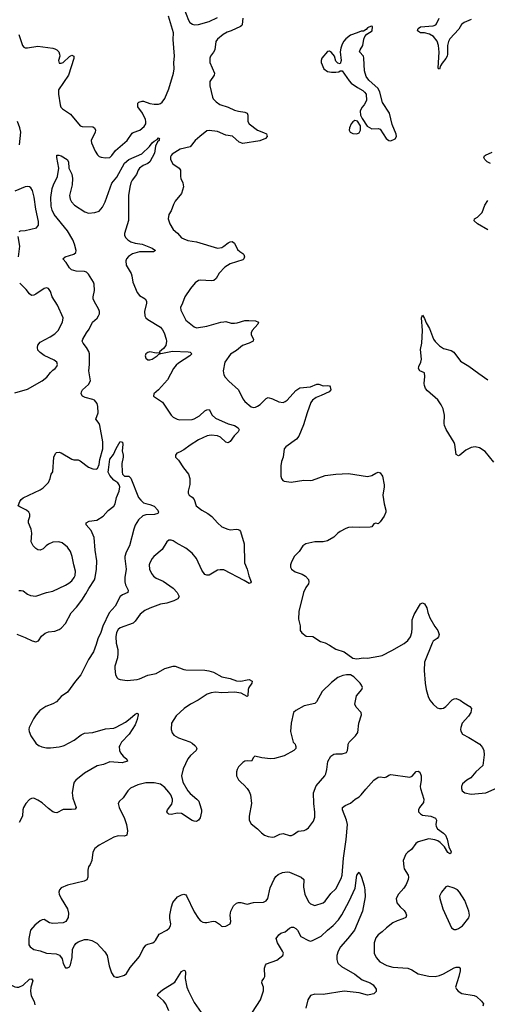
# Model space of a CAD drawing. Header units: inches. Extents: x 1839270 to 1929235, y 762242 to 910350.
# Tile 356 of 362: x 1911578 to 1916004, y 887547 to 896875. Entities that reach past the tile are written whole.
import ezdxf

# ---------------------------------------------------------------- set-up
doc = ezdxf.new("R2010")
doc.units = ezdxf.units.IN
doc.header["$MEASUREMENT"] = 0
doc.layers.add('B9818', color=7, linetype='Continuous')
doc.layers.add('B9819', color=7, linetype='Continuous')

msp = doc.modelspace()

# ---------------------------------------------------------------- linework, layer by layer
at = {"layer": 'B9818', "color": 5}
for points, elevation in [([(1912524.5, 890000), (1912519.1, 889990), (1912523, 889950), (1912533, 889930), (1912558.3, 889898.3), (1912591.3, 889870), (1912598, 889850), (1912546.4, 889833.6), (1912430, 889845.1), (1912370, 889818.7), (1912310, 889807.3), (1912190, 889736.2), (1912110.4, 889670), (1912092.4, 889650), (1912085.3, 889630), (1912075.6, 889550), (1912081.3, 889501.3), (1912113.4, 889410), (1912104, 889396), (1912068.6, 889391.4), (1911990, 889393), (1911930, 889362), (1911910, 889363.7), (1911890, 889372), (1911850, 889400.7), (1911790, 889454.7), (1911750, 889481.6), (1911710, 889498.4), (1911690, 889497), (1911670, 889487), (1911636.4, 889450), (1911612.7, 889410), (1911606.4, 889390), (1911604.9, 889330), (1911573, 889270)], 640), ([(1913233.8, 890000), (1913245.5, 889990), (1913254, 889970), (1913247.3, 889950), (1913194.4, 889905.6), (1913167.7, 889872.3), (1913123.4, 889776.6), (1913110.3, 889710), (1913123.2, 889650), (1913170, 889570.4), (1913190, 889544.4), (1913255.5, 889490), (1913272.4, 889470), (1913280.4, 889450), (1913297.3, 889390), (1913298.8, 889370), (1913287.1, 889312.9), (1913271.3, 889290), (1913250, 889279), (1913230, 889281.2), (1913210, 889289.5), (1913110, 889355.6), (1913070, 889358.4), (1913010, 889346.6), (1912990, 889349.3), (1912978.6, 889358.6), (1912969.3, 889370), (1912976, 889390), (1913016.8, 889443.2), (1913024.8, 889470), (1913024.2, 889490), (1913008.8, 889530), (1912990, 889558), (1912950, 889602.3), (1912910, 889632.4), (1912850, 889645.4), (1912770, 889645.1), (1912695.1, 889624.9), (1912626.3, 889593.7), (1912602.4, 889570), (1912556.7, 889503.3), (1912521, 889470), (1912510.8, 889450), (1912518, 889410), (1912568, 889308), (1912588.9, 889250), (1912596.5, 889190), (1912590.2, 889149.8), (1912570, 889139.6), (1912510, 889141.6), (1912470, 889131.8), (1912330, 889056), (1912290, 889024), (1912270.6, 888989.4), (1912260.7, 888910), (1912246, 888870), (1912230, 888848), (1912221.1, 888818.9), (1912222, 888750), (1912212.7, 888727.3), (1912186.2, 888713.8), (1912030, 888676.2), (1911970.8, 888650), (1911953.4, 888630), (1911948.2, 888610), (1911952.4, 888590), (1911970.4, 888550), (1912030, 888450.8), (1912040.3, 888410), (1912035.3, 888370), (1912013, 888330), (1911990, 888317.6), (1911890, 888313.3), (1911859.8, 888319.8), (1911810, 888349.7), (1911790, 888348.2), (1911770, 888336.9), (1911722.2, 888297.8), (1911680.5, 888250), (1911662.8, 888170), (1911662.8, 888110), (1911678, 888090), (1911710, 888067.7), (1911770, 888054.9), (1911830, 888032.7), (1911923.8, 888023.8), (1911952.7, 888012.7), (1911978, 887978), (1911990, 887932), (1912010, 887892), (1912030, 887891.3), (1912050, 887902), (1912058.6, 887921.4), (1912074.5, 887990), (1912077, 888070), (1912094.9, 888105.1), (1912110, 888124), (1912130, 888137.6), (1912190, 888162.3), (1912221.3, 888161.3), (1912261, 888150), (1912306.2, 888126.2), (1912384.8, 888044.8), (1912404.4, 888010), (1912423.1, 887910), (1912445.1, 887845.1), (1912470, 887811), (1912490, 887802.8), (1912510, 887804), (1912570, 887822), (1912590, 887838.8), (1912624.6, 887895.4), (1912710, 887998.8), (1912746.9, 888073.1), (1912770, 888106.8), (1912790, 888117.3), (1912838, 888130), (1912850, 888138), (1912862, 888150), (1912898, 888210), (1912970, 888250.8), (1912991.5, 888268.5), (1913006, 888290), (1913009.5, 888310), (1912999.3, 888359.3), (1912999.1, 888390), (1913013.6, 888470), (1913025.8, 888510), (1913070, 888563.8), (1913110, 888585.5), (1913130, 888590.6), (1913150, 888584), (1913156.2, 888576.2), (1913230, 888422), (1913270, 888360.7), (1913290, 888339.1), (1913310, 888324.9), (1913330, 888320.5), (1913350, 888320.5), (1913410, 888334), (1913430, 888330.8), (1913467.7, 888307.7), (1913486.2, 888286.2), (1913496.5, 888283.5), (1913530, 888286.8), (1913569.3, 888310.7), (1913576, 888330), (1913569.6, 888390), (1913577, 888430), (1913601, 888479), (1913630, 888504.9), (1913650, 888512.7), (1913670, 888513), (1913730, 888497.1), (1913790, 888512.2), (1913883.9, 888516.1), (1913910, 888526), (1913925.6, 888550), (1913948, 888652), (1913985.9, 888734.1), (1914001.8, 888758.2), (1914022.5, 888777.5), (1914064.2, 888795.8), (1914110, 888801.1), (1914130, 888798), (1914241, 888750), (1914266.8, 888730), (1914264.2, 888655.8), (1914275.6, 888590), (1914310, 888518), (1914330, 888498.4), (1914370, 888484.4), (1914450, 888507), (1914470, 888523.8), (1914522.2, 888597.8), (1914570, 888642.4), (1914620.2, 888739.8), (1914628.7, 888770), (1914641.2, 888930), (1914666.9, 889106.9), (1914679.7, 889250), (1914671, 889291), (1914632.7, 889390), (1914633.2, 889410), (1914659, 889430), (1914710, 889453), (1914752.7, 889490), (1914790, 889513), (1914810, 889530.6), (1914853.7, 889586.3), (1914929.8, 889670.2), (1914970, 889700.4), (1914990, 889703.1), (1915030, 889694.9), (1915050, 889702.6), (1915070, 889719.3), (1915090, 889725.7), (1915270, 889698), (1915292.8, 889707.2), (1915330, 889753.4), (1915350, 889754.8), (1915366, 889746), (1915377.3, 889710), (1915379.1, 889670), (1915367.7, 889610), (1915370.5, 889590), (1915403.8, 889490), (1915399.9, 889460.1), (1915362, 889410), (1915352, 889390), (1915352, 889370), (1915371.3, 889350), (1915390, 889338.8), (1915470, 889328.2), (1915514.8, 889310), (1915522, 889290), (1915516.4, 889250), (1915520.4, 889230), (1915532.7, 889210), (1915589.1, 889169.1), (1915607.9, 889147.9), (1915624.2, 889110), (1915638.9, 889038.9), (1915662, 888990), (1915659.9, 888980.1), (1915650, 888973.2), (1915630, 888985.1), (1915598.4, 889038.4), (1915558.6, 889078.6), (1915535, 889095), (1915506.4, 889106.4), (1915450, 889114.4), (1915350, 889087.6), (1915326, 889070), (1915286.1, 889013.9), (1915250, 888989.5), (1915232.7, 888970), (1915208, 888910), (1915213, 888850), (1915218, 888830), (1915253, 888770), (1915257.1, 888750), (1915254.4, 888730), (1915236.7, 888683.3), (1915212.7, 888647.2), (1915163.1, 888590), (1915142, 888550), (1915148.2, 888508.2), (1915177.6, 888470), (1915215.6, 888435.6), (1915232.7, 888410), (1915238, 888390), (1915233, 888370), (1915204.6, 888355.4), (1915150, 888338.3), (1915110, 888318), (1915048, 888270), (1915010, 888232.3), (1914970, 888206), (1914950, 888176), (1914933.4, 888130), (1914932.7, 888030), (1914952.2, 887990), (1914984.9, 887950), (1915053.4, 887913.4), (1915110, 887897.3), (1915250.2, 887890.2), (1915290, 887873.1), (1915350, 887834.6), (1915450, 887814), (1915510, 887811.4), (1915550, 887818.3), (1915590, 887835.3), (1915690, 887891.7), (1915710, 887898.4), (1915737.5, 887897.5), (1915746.8, 887886.8), (1915745.2, 887865.2), (1915734.9, 887810), (1915703.8, 887710), (1915710.5, 887690), (1915728, 887670), (1915762.8, 887650), (1915878, 887630), (1915902, 887622), (1915950, 887578), (1915968, 887550), (1915960.7, 887530)], 660), ([(1911756.7, 890000), (1911758.5, 889998.6), (1911786, 889986), (1911830, 889977.3), (1911870, 889976.9), (1911950, 889985.6), (1911990, 889996.2), (1911997.2, 890000)], 640), ([(1914188, 890000), (1914191.3, 889990), (1914191.3, 889970), (1914171.3, 889950), (1914079.9, 889900.1), (1913990, 889877), (1913950, 889873.2), (1913870, 889882), (1913803.6, 889896.4), (1913790, 889886), (1913770.9, 889849.1), (1913730, 889854), (1913710, 889849.3), (1913690, 889837.2), (1913650, 889797.2), (1913634.9, 889770), (1913628.5, 889750), (1913630.5, 889710), (1913650, 889674.8), (1913670, 889650.8), (1913703.4, 889623.4), (1913731.3, 889590), (1913750, 889562), (1913761, 889530), (1913771.3, 889450), (1913748.4, 889330), (1913748.2, 889310), (1913750.6, 889290), (1913770, 889256), (1913830, 889210.8), (1913866, 889170), (1913896, 889150), (1913930, 889136.3), (1913970, 889130.6), (1913990, 889133.4), (1914040.1, 889159.9), (1914070, 889166.3), (1914130, 889146.4), (1914150, 889146.4), (1914170, 889155.5), (1914213, 889187), (1914270, 889194.3), (1914290, 889203.1), (1914310, 889219.5), (1914357, 889283), (1914370, 889321), (1914372.6, 889367.4), (1914361.8, 889450), (1914357.4, 889550), (1914384.7, 889615.3), (1914465.1, 889710), (1914475.8, 889730), (1914485.6, 889770), (1914492.7, 889847.3), (1914523.2, 889896.8), (1914550, 889916), (1914570, 889921), (1914630, 889918.8), (1914670, 889931.3), (1914681.2, 889950), (1914685.7, 890000)], 680), ([(1915942.4, 890000), (1915958.5, 889978.5), (1915970.8, 889950), (1915974.8, 889910), (1915960.7, 889810), (1915896.3, 889750), (1915848.6, 889691.4), (1915808.9, 889671.1), (1915770, 889636), (1915759.3, 889610), (1915758, 889590), (1915764.9, 889570), (1915791.3, 889550), (1915850, 889536.3), (1915990, 889550.6), (1916196.5, 889643.5)], 680), ([(1913739.7, 887410), (1913856.5, 887590), (1913886.3, 887673.7), (1913884.2, 887710), (1913868.2, 887751.8), (1913871.5, 887770), (1913888.6, 887791.4), (1913896.4, 887810), (1913893.6, 887890), (1913902.8, 887917.2), (1913913.2, 887930), (1914010, 887965.5), (1914069.5, 888010), (1914073.3, 888030), (1914066.3, 888050), (1914018.8, 888130), (1914006.4, 888170), (1914030, 888204.9), (1914050, 888220.5), (1914090, 888233.4), (1914131.5, 888268.5), (1914150, 888278), (1914170, 888277.1), (1914190, 888266.4), (1914206.4, 888250), (1914238.8, 888190), (1914310.4, 888150.4), (1914330, 888146.4), (1914350, 888152.2), (1914430, 888191.8), (1914490, 888250.3), (1914546.1, 888293.9), (1914593.9, 888346.1), (1914626.4, 888393.6), (1914697.4, 888522.6), (1914753.6, 888646.4), (1914770, 888772), (1914790, 888798), (1914812, 888750), (1914838, 888670), (1914844.9, 888630), (1914846.4, 888566.4), (1914822.7, 888430), (1914745.4, 888250), (1914684.9, 888170), (1914615.5, 888090), (1914592.8, 888050), (1914578.2, 888010), (1914578.5, 887970), (1914585.1, 887945.1), (1914593.1, 887933.1), (1914624.1, 887904.1), (1914751.1, 887831.1), (1914819.6, 887779.6), (1914894, 887750), (1914924, 887730), (1914950.7, 887690), (1914950.7, 887669.3), (1914930, 887645.2), (1914884.5, 887635.5), (1914870, 887635.1), (1914790, 887654.3), (1914650, 887670.9), (1914450, 887639.3), (1914370, 887641.8), (1914330.5, 887630), (1914304.2, 887590), (1914285.6, 887510)], 640), ([(1911333.3, 887530), (1911370, 887570.6), (1911378.1, 887601.9), (1911389.2, 887690.8), (1911410, 887720.3), (1911438, 887742), (1911450, 887746.9), (1911470, 887743.9), (1911530, 887713.7), (1911550, 887707.8), (1911570, 887708.6), (1911610.9, 887729.1), (1911670, 887784.9), (1911690, 887788.4), (1911702.3, 887770), (1911684.4, 887710), (1911680.9, 887670), (1911686.5, 887626.5), (1911715, 887575), (1911720.9, 887540.9)], 640), ([(1912990, 887484.2), (1912961.8, 887550), (1912939.5, 887579.5), (1912881.6, 887630), (1912887.3, 887650), (1912930, 887683.1), (1913044.8, 887755.2), (1913110, 887857.3), (1913130, 887870.6), (1913142.8, 887862.8), (1913147.3, 887850), (1913143.6, 887790), (1913160.6, 887710), (1913175.8, 887670), (1913230, 887563.7), (1913294.6, 887470)], 640)]:
    msp.add_lwpolyline(points, dxfattribs=dict(at, elevation=elevation))
at = {"layer": 'B9818', "color": 5, "elevation": 680}
msp.add_lwpolyline([(1915630, 888666), (1915610, 888659.3), (1915570.5, 888610), (1915550.6, 888570), (1915553, 888550), (1915583.1, 888450), (1915664.7, 888270), (1915690, 888256), (1915710, 888256), (1915730, 888264), (1915769.5, 888290.5), (1915830, 888364.7), (1915835.1, 888390), (1915829.6, 888430), (1915791.2, 888530), (1915741.6, 888610), (1915720.9, 888630), (1915690, 888647.3)], close=True, dxfattribs=at)
at = {"layer": 'B9819', "color": 5}
for points, elevation in [([(1913130, 896984), (1913175, 896870), (1913188.9, 896848.9), (1913212.1, 896832.1), (1913230, 896826.4), (1913270, 896828.4), (1913370, 896857.3), (1913450, 896896.8)], 680), ([(1911570, 896736), (1911603.7, 896630), (1911615.1, 896615.1), (1911630, 896608.9), (1911650, 896608.9), (1911750, 896624), (1911890, 896606.7), (1911910, 896600.4), (1911930.6, 896590), (1911947.7, 896570), (1911955.5, 896550), (1911956.3, 896530), (1911944, 896490), (1911950, 896464.7), (1911970, 896462.8), (1911990, 896470.8), (1912050, 896526), (1912070, 896538.8), (1912090, 896531.3), (1912090, 896508), (1912038.7, 896350), (1911944.6, 896210), (1911943.6, 896170), (1911960.2, 896070), (1911968.2, 896048.2), (1911981.6, 896030), (1912058.8, 895978.8), (1912148.9, 895868.9), (1912170, 895862.4), (1912270, 895858.8), (1912284.7, 895850), (1912294.8, 895830), (1912290.8, 895810), (1912253.4, 895730), (1912256.3, 895710), (1912292.4, 895630), (1912314.1, 895594.1), (1912330, 895580.4), (1912350, 895572), (1912390, 895565.7), (1912430, 895570.4), (1912450, 895588.4), (1912483, 895637), (1912594.8, 895730), (1912640.9, 895799.1), (1912652.4, 895807.6), (1912714.5, 895830), (1912757, 895863), (1912771.9, 895890), (1912772.5, 895910), (1912767.1, 895930), (1912738.9, 895990), (1912695.8, 896050), (1912695.9, 896084.1), (1912704.7, 896095.3), (1912735.4, 896104.6), (1912750, 896104.9), (1912810, 896082.4), (1912850, 896074.7), (1912890, 896076.5), (1912910, 896082.6), (1912925.5, 896094.5), (1912950.9, 896130), (1912990, 896219.1), (1913034.9, 896370), (1913039.5, 896410), (1913037, 896470), (1913043.7, 896530), (1913031.3, 896688.7), (1913033, 896750), (1912984.6, 896910)], 680), ([(1913690.4, 896889.6), (1913683.8, 896830), (1913678.9, 896821.1), (1913666, 896810), (1913580.7, 896770), (1913542.7, 896757.3), (1913503.8, 896736.2), (1913449.2, 896690.8), (1913435.3, 896670), (1913423.6, 896590), (1913412.6, 896567.4), (1913383.6, 896530), (1913377.7, 896510), (1913377.7, 896470), (1913421.1, 896370), (1913416.9, 896350), (1913377.7, 896290), (1913376, 896250), (1913401.4, 896141.4), (1913410, 896124), (1913436.7, 896096.7), (1913471.7, 896071.7), (1913550, 896047), (1913610, 896018.9), (1913650, 896007.2), (1913710, 895999.5), (1913730, 895990.5), (1913736.5, 895970), (1913738, 895910), (1913750.4, 895890), (1913827.3, 895827.3), (1913886.8, 895806.8), (1913912.7, 895792.8), (1913920.7, 895770), (1913902.8, 895750), (1913850, 895728.6), (1913690, 895701.1), (1913656.1, 895716.1), (1913591, 895771), (1913530, 895782), (1913450, 895815.6), (1913370, 895826.6), (1913350, 895821.3), (1913282, 895770), (1913239.1, 895730), (1913190.7, 895670), (1913094.9, 895650), (1913020.2, 895599.8), (1913010.4, 895590), (1913004.8, 895575.2), (1913005.2, 895550), (1913027.2, 895510), (1913086, 895470), (1913100.4, 895450), (1913099.5, 895390), (1913104.2, 895370), (1913123.1, 895330), (1913128.2, 895291.8), (1913107.7, 895230), (1913050, 895156), (1913034.3, 895125.7), (1913010, 895065.2), (1912990.4, 895030), (1912982.4, 894990), (1912999.9, 894939.9), (1913029.1, 894889.1), (1913070, 894853), (1913108.4, 894810), (1913130, 894797.8), (1913170, 894783.5), (1913250, 894772.1), (1913450, 894710.4), (1913490, 894718), (1913510.7, 894729.3), (1913550, 894762), (1913570, 894772), (1913590, 894774.4), (1913610, 894757.3), (1913639.7, 894699.7), (1913659.7, 894679.7), (1913690, 894659.5), (1913698.3, 894650), (1913704.9, 894630), (1913700.2, 894610), (1913690, 894599.2), (1913570, 894560.8), (1913519.3, 894530), (1913466.9, 894473.1), (1913437.3, 894422.7), (1913414.9, 894405.1), (1913390, 894400.5), (1913290, 894408.2), (1913270, 894403), (1913237.7, 894382.2), (1913193, 894330), (1913140.3, 894250), (1913119.6, 894190), (1913100.3, 894150), (1913102.2, 894122.2), (1913150.4, 894030), (1913230, 893964.9), (1913250, 893956.3), (1913350, 893972.4), (1913482, 894010), (1913510, 894014), (1913530, 894014.9), (1913580.5, 894000.5), (1913610, 893999.6), (1913636.9, 894003.1), (1913710, 894024.9), (1913745.9, 894025.9), (1913810, 894022.4), (1913838.8, 894010), (1913832.7, 893990), (1913778.9, 893930), (1913767.4, 893910), (1913767, 893890), (1913790.4, 893850), (1913787.7, 893830), (1913749.3, 893810.7), (1913687.2, 893790), (1913630, 893742.4), (1913573.9, 893706.1), (1913519.1, 893630), (1913504, 893550), (1913511.3, 893511.3), (1913522, 893490), (1913555.8, 893450), (1913647.6, 893367.6), (1913690, 893283), (1913710, 893258), (1913770, 893208.7), (1913790, 893202.6), (1913810, 893204.9), (1913830, 893214.6), (1913852.8, 893230), (1913910, 893286.7), (1913930, 893294.9), (1913970, 893284.2), (1914030, 893253.7), (1914070.9, 893249.1), (1914090, 893256.5), (1914110, 893272.2), (1914190, 893363.8), (1914230, 893386), (1914330, 893397.1), (1914390, 893423.8), (1914410, 893423), (1914450, 893407.3), (1914494, 893410), (1914510, 893406), (1914516.7, 893396.7), (1914522, 893370), (1914506, 893350), (1914430, 893313.6), (1914382.7, 893297.3), (1914348.4, 893270), (1914332.7, 893250), (1914297, 893150), (1914263.9, 893036.1), (1914220.9, 892930), (1914197.4, 892902.6), (1914095.5, 892830), (1914079.3, 892810), (1914072.2, 892730), (1914054.9, 892690), (1914048.2, 892650), (1914050.7, 892550), (1914054.8, 892530), (1914066.8, 892510), (1914082, 892502), (1914145.6, 892494.4), (1914267.2, 892512.8), (1914330, 892510.4), (1914350, 892513.7), (1914470, 892557.6), (1914570, 892570.4), (1914690, 892574.9), (1914870, 892548), (1914910, 892555.5), (1914950, 892580.5), (1914970, 892587.7), (1914990, 892582), (1915010.3, 892550.3), (1915026, 892470), (1915028, 892450), (1915016.3, 892370), (1915028.3, 892288.3), (1915042.8, 892230), (1915042.8, 892210), (1915027.1, 892172.9), (1914990, 892118), (1914970, 892098), (1914950, 892106), (1914930, 892098), (1914912, 892070), (1914893.7, 892066.3), (1914790, 892064.2), (1914730, 892068), (1914690, 892063.6), (1914664.8, 892055.2), (1914610, 892025.6), (1914590, 892011.6), (1914550, 891971.5), (1914490, 891939.5), (1914450, 891929.4), (1914370, 891929.5), (1914284.7, 891910), (1914257.3, 891890), (1914222, 891838), (1914176, 891790), (1914146, 891730), (1914141, 891710), (1914141, 891690), (1914151, 891670), (1914183.4, 891643.4), (1914250, 891620.7), (1914282.5, 891602.5), (1914310.5, 891570.5), (1914314, 891550), (1914310.7, 891530), (1914285.5, 891494.5), (1914264.9, 891450), (1914220.5, 891270), (1914216.8, 891196.8), (1914233, 891133), (1914233, 891090), (1914246.9, 891066.9), (1914290, 891036), (1914350.7, 891030.7), (1914425.2, 890985.2), (1914470, 890970.8), (1914510, 890950.6), (1914570.4, 890910.4), (1914650, 890885.5), (1914730, 890826), (1914770, 890820.7), (1914831.9, 890828.1), (1914870, 890826.4), (1914975.8, 890844.2), (1915010, 890852.2), (1915100.3, 890899.7), (1915215.4, 890964.6), (1915250, 890994), (1915275.1, 891030), (1915288.5, 891070), (1915294, 891110), (1915293.6, 891190), (1915310, 891238.8), (1915370, 891341), (1915390, 891351.3), (1915410, 891341), (1915430, 891302), (1915439.5, 891259.5), (1915460.4, 891210), (1915506.7, 891126.7), (1915536.3, 891090), (1915547.3, 891050), (1915542.8, 891030), (1915530, 891014), (1915492.4, 890987.6), (1915480.5, 890970), (1915410.4, 890790), (1915406.7, 890710), (1915416.4, 890590), (1915425.7, 890530), (1915444.3, 890464.3), (1915460.3, 890430), (1915490, 890390.4), (1915530, 890357.1), (1915550, 890350.4), (1915570, 890348.7), (1915590, 890354), (1915610, 890368.5), (1915670, 890430.3), (1915690, 890440.3), (1915710, 890443.1), (1915747.3, 890430), (1915782, 890402), (1915839.1, 890370), (1915852.7, 890350), (1915846.7, 890310), (1915824.4, 890275.6), (1915765.3, 890210), (1915752.4, 890170), (1915750.5, 890150), (1915754.6, 890134.6), (1915770, 890107.3), (1915830, 890076.3), (1915932.8, 890012.8), (1915942.4, 890000)], 680), ([(1915850, 896878.7), (1915785.2, 896850), (1915760.6, 896830), (1915734.5, 896785.5), (1915650, 896694.6), (1915635, 896670), (1915625.4, 896630), (1915627.9, 896550), (1915623.9, 896530), (1915612.3, 896507.7), (1915575.4, 896464.6), (1915560.6, 896439.4), (1915550, 896406.9), (1915541.2, 896410), (1915538, 896418), (1915546.9, 896566.9), (1915540.5, 896630), (1915530, 896672.1), (1915495.6, 896715.6), (1915457.8, 896737.8), (1915410.5, 896750.5), (1915370, 896750.7), (1915343.1, 896770), (1915350, 896791.7), (1915371.7, 896808.3), (1915490, 896817.4), (1915514.9, 896825.1), (1915524.2, 896835.8), (1915547.6, 896890)], 680), ([(1911575.6, 895690), (1911587, 895810), (1911578.6, 895850), (1911557.4, 895910)], 680), ([(1911570, 891466.8), (1911590, 891466.8), (1911610, 891462.8), (1911652.8, 891432.8), (1911679.9, 891419.9), (1911730, 891413.4), (1911830, 891447.7), (1911890, 891461.6), (1912010, 891518), (1912042.7, 891537.3), (1912070, 891560.3), (1912093.5, 891590), (1912102.7, 891610), (1912104.5, 891650), (1912088.5, 891710), (1912075.6, 891790), (1912057.7, 891837.7), (1912030, 891879), (1911978.9, 891918.9), (1911949.5, 891929.5), (1911890, 891926), (1911850, 891907.6), (1911828, 891892), (1911798.5, 891861.5), (1911770, 891849.7), (1911750, 891853), (1911730, 891864.7), (1911704.7, 891890), (1911687.1, 891930), (1911690.9, 892010), (1911687.3, 892047.2), (1911660.9, 892110), (1911661.2, 892130), (1911674, 892170), (1911674, 892190), (1911664, 892210), (1911642, 892230), (1911578.6, 892258.6), (1911564, 892270), (1911579.3, 892310), (1911592.7, 892330), (1911610, 892344.9), (1911770, 892420.5), (1911799.3, 892440.7), (1911849.4, 892490), (1911866.6, 892530), (1911876, 892570), (1911890, 892592), (1911902, 892730), (1911916, 892764), (1911926.3, 892773.7), (1911950, 892777.3), (1911970, 892770.5), (1912070, 892710.4), (1912090, 892705.5), (1912130, 892705.3), (1912150, 892697), (1912230, 892635.8), (1912270, 892620.4), (1912302, 892618), (1912315.2, 892624.8), (1912330, 892661), (1912336.5, 892710), (1912365, 892810), (1912364.1, 892875.9), (1912336.4, 893030), (1912329.6, 893050), (1912298, 893090), (1912321.5, 893150), (1912317.1, 893210), (1912310, 893238), (1912287, 893270), (1912270, 893278.5), (1912196, 893296), (1912172.7, 893310), (1912159.5, 893330), (1912161.6, 893350), (1912171.5, 893370), (1912230, 893418), (1912246.2, 893453.8), (1912231.2, 893550), (1912239.4, 893610), (1912239.8, 893710), (1912232.2, 893732.2), (1912210, 893769.6), (1912178.4, 893810), (1912169.6, 893830), (1912173.6, 893850), (1912208.4, 893910), (1912235.6, 893944.4), (1912268.2, 894010), (1912310, 894049.1), (1912324.1, 894070), (1912331.4, 894090), (1912332.2, 894110), (1912327.1, 894130), (1912281.5, 894210), (1912274.5, 894230), (1912272, 894250), (1912284, 894310), (1912283.5, 894370), (1912277.4, 894390), (1912230, 894463.6), (1912210, 894482), (1912190, 894488.3), (1912112.1, 894492.1), (1912066.9, 894506.9), (1912050, 894522.9), (1912016.3, 894576.3), (1911985.2, 894610), (1912009, 894630), (1912090, 894652.6), (1912108.5, 894670), (1912113.4, 894690), (1912097.8, 894750), (1912080.9, 894790), (1912030, 894875.5), (1911904, 895030), (1911886.3, 895070), (1911876.8, 895110), (1911872.5, 895190), (1911885.4, 895274.6), (1911896.9, 895310), (1911935.6, 895390), (1911949.5, 895470), (1911929.1, 895570.9), (1911928.7, 895591.3), (1911947.3, 895592.7), (1911970, 895586), (1912027.3, 895550), (1912038.4, 895530), (1912042, 895470), (1912070, 895411), (1912076.9, 895370), (1912074.7, 895310), (1912049.2, 895210), (1912054.7, 895174.7), (1912068.5, 895148.5), (1912097.6, 895117.6), (1912195.2, 895055.2), (1912230, 895042), (1912290, 895047.2), (1912330, 895062), (1912361.4, 895098.6), (1912385, 895150), (1912450, 895327.6), (1912495.6, 895384.4), (1912570, 895515), (1912610, 895550.7), (1912734.6, 895605.4), (1912804.9, 895675.1), (1912832.7, 895710), (1912850, 895724.9), (1912879.6, 895740.4), (1912890, 895754.8), (1912902, 895750), (1912896.9, 895743.1), (1912896.3, 895730), (1912881.6, 895718.4), (1912861.7, 895678.3), (1912852.1, 895610), (1912810.2, 895530), (1912790, 895513.5), (1912745.8, 895494.2), (1912712.2, 895470), (1912698.7, 895450), (1912682.4, 895410), (1912643.5, 895356.5), (1912630.2, 895329.8), (1912619, 895290), (1912606.5, 895210), (1912606.9, 894973.1), (1912570.7, 894850), (1912570.8, 894830), (1912581, 894810), (1912600.7, 894790), (1912630.2, 894770.3), (1912670, 894759.6), (1912737.3, 894750), (1912830.7, 894710), (1912862.8, 894690), (1912844, 894676), (1912710, 894675.9), (1912643.9, 894656.1), (1912607.1, 894632.9), (1912587.7, 894610), (1912581.5, 894590), (1912584, 894550), (1912632.4, 894470), (1912639.7, 894450), (1912647.9, 894390), (1912690.3, 894290), (1912710, 894263.7), (1912766, 894230), (1912777.6, 894210), (1912777.6, 894190), (1912760.3, 894110), (1912761.3, 894070), (1912770, 894050.8), (1912790, 894034.4), (1912910, 893962.4), (1912930, 893938), (1912944.6, 893910), (1912964.4, 893850), (1912968, 893830), (1912960.7, 893790), (1912939.3, 893760.7), (1912902, 893730), (1912899.6, 893720.4), (1912870, 893715.3), (1912810, 893729.3), (1912790, 893723.7), (1912770, 893708.7), (1912764.4, 893690), (1912770, 893667.3), (1912790, 893653.4), (1912810, 893653), (1912830, 893659.1), (1912878, 893690), (1912893.6, 893706.4), (1912906, 893710), (1912902, 893718), (1912912.7, 893712.7), (1913025.3, 893734.7), (1913172, 893730), (1913190, 893725.5), (1913205.5, 893710), (1913188, 893690), (1913079.3, 893620.7), (1913057.7, 893602.3), (1913034.3, 893570), (1912976.3, 893463.7), (1912891.4, 893368.6), (1912847.3, 893330), (1912844.9, 893310), (1912930, 893250.8), (1913010.6, 893130), (1913030.6, 893110), (1913066.8, 893090), (1913090, 893084.7), (1913209, 893089), (1913230, 893094.4), (1913278, 893122), (1913330, 893168.5), (1913350, 893180.4), (1913370, 893180.7), (1913398.4, 893130), (1913430, 893099.5), (1913550, 893045.7), (1913610.7, 893030), (1913644.9, 893010), (1913656.3, 892990), (1913644.9, 892970), (1913607.6, 892932.4), (1913570, 892879), (1913550, 892865.2), (1913530, 892873.2), (1913478.6, 892918.6), (1913450, 892934), (1913390, 892939.5), (1913352.5, 892932.5), (1913270, 892894.7), (1913190, 892844.7), (1913130, 892800.7), (1913090, 892778), (1913066, 892770), (1913051, 892750), (1913051.1, 892731.1), (1913082, 892702), (1913127.7, 892630), (1913176.4, 892570), (1913188, 892530), (1913187.1, 892472.9), (1913171.3, 892410), (1913171, 892390), (1913181, 892370), (1913210, 892350.7), (1913230.2, 892330.2), (1913248.5, 892270), (1913300.4, 892230), (1913358.1, 892198.1), (1913396.4, 892170), (1913450, 892108), (1913490, 892070.5), (1913547.4, 892047.4), (1913570, 892043.1), (1913630, 892047), (1913644.2, 892044.2), (1913658, 892038), (1913667.4, 892027.4), (1913703.2, 891910), (1913704.4, 891730), (1913730.2, 891670.2), (1913746.3, 891606.3), (1913767.3, 891550), (1913761, 891539), (1913750, 891535.1), (1913703.6, 891563.6), (1913510, 891662), (1913475.2, 891664.7), (1913450, 891659.1), (1913370, 891612.8), (1913350, 891611.3), (1913330, 891619.6), (1913301.6, 891661.6), (1913252.3, 891770), (1913210, 891822.2), (1913150, 891868.7), (1913058, 891918), (1913030, 891937.6), (1913010, 891945.1), (1912990, 891943.7), (1912970, 891929), (1912925.7, 891854.3), (1912847.3, 891790), (1912830.4, 891769.6), (1912808, 891730), (1912804.4, 891710), (1912806.7, 891670), (1912823.8, 891630), (1912843.6, 891603.6), (1912870, 891584.9), (1912937.1, 891557.1), (1913030, 891490.4), (1913066.7, 891450), (1913086, 891410), (1913073.4, 891390), (1913037.3, 891370), (1912970, 891346.2), (1912910, 891336.8), (1912810, 891300.9), (1912763.1, 891276.9), (1912717.6, 891242.4), (1912670, 891177), (1912650, 891157.6), (1912530, 891112.6), (1912510, 891096.9), (1912493.1, 891070), (1912486.9, 891030), (1912490.3, 890970), (1912506, 890910), (1912507.7, 890870), (1912504.6, 890830), (1912479.1, 890750), (1912477.3, 890730), (1912485.5, 890670), (1912500.4, 890640.4), (1912510, 890630.8), (1912530, 890622.8), (1912593.7, 890613.7), (1912690, 890624.9), (1912711, 890629), (1912790, 890665.3), (1912870, 890682.4), (1912950, 890728.5), (1913030, 890752), (1913050, 890750.3), (1913130, 890718.9), (1913150, 890715.6), (1913330, 890714), (1913367.1, 890707.1), (1913412.3, 890692.3), (1913490, 890648.8), (1913570, 890632.9), (1913630, 890610.3), (1913670, 890607.9), (1913730, 890622.4), (1913750, 890622.8), (1913779.1, 890610), (1913776.3, 890590), (1913746.5, 890550), (1913740.2, 890530), (1913736.4, 890470), (1913730, 890464.2), (1913673.3, 890493.3), (1913610, 890504.5), (1913490, 890497.8), (1913430, 890505.3), (1913390, 890499.3), (1913353.3, 890486.7), (1913266, 890430), (1913192.7, 890390), (1913134.9, 890350), (1913059.2, 890280.8), (1913014.9, 890210), (1913010.5, 890150), (1913020.3, 890120.3), (1913038, 890098), (1913081, 890070), (1913187, 890033), (1913210, 890020.3), (1913233.8, 890000)], 660), ([(1916033.6, 895513.6), (1916003.1, 895530), (1915979.7, 895550), (1915969.7, 895570), (1915976, 895584), (1915986.7, 895593.3), (1916050, 895620.1)], 680), ([(1911572.9, 894867.1), (1911585.7, 894874.3), (1911630, 894878.5), (1911735.2, 894904.8), (1911755.8, 894930), (1911756.4, 894963.6), (1911730, 895079), (1911715, 895195), (1911697.7, 895257.7), (1911682.6, 895282.6), (1911670, 895292.1), (1911650, 895295.1), (1911630, 895291.9), (1911530, 895252.2)], 680), ([(1916010, 894886), (1915910, 894941.1), (1915878, 894970), (1915882, 894990), (1915910, 895004.2), (1915956.4, 895050), (1915980.9, 895119.1), (1916010, 895162.3)], 680), ([(1911567.3, 894630), (1911578.3, 894730), (1911562.6, 894822.6)], 680), ([(1911530, 893339.1), (1911650, 893376.4), (1911790, 893452.4), (1911832.9, 893487.1), (1911870, 893533.4), (1911890, 893554), (1911914, 893570), (1911928.7, 893590), (1911935.3, 893610), (1911929, 893630), (1911905.2, 893650), (1911810, 893695.4), (1911770, 893721.3), (1911750, 893743.7), (1911745.3, 893770), (1911749.8, 893790.2), (1911770, 893818.9), (1911865.6, 893870), (1911910, 893900.3), (1911941.3, 893930), (1911983, 894010), (1911987.8, 894050), (1911936.8, 894170), (1911886, 894250), (1911870, 894299), (1911850, 894329.2), (1911830, 894335.1), (1911810, 894329.3), (1911730, 894276), (1911710, 894266), (1911690, 894263.7), (1911670, 894279.3), (1911638.9, 894318.9), (1911577.6, 894377.6)], 680), ([(1916064.8, 892684.8), (1915984, 892784), (1915930, 892820.5), (1915890, 892827.3), (1915850, 892822), (1915801.8, 892798.2), (1915744.7, 892750), (1915730, 892744.5), (1915710, 892755.3), (1915696.3, 892850), (1915689.6, 892870), (1915613.8, 892993.8), (1915598.7, 893030), (1915594.8, 893050), (1915597.5, 893130), (1915586.2, 893190), (1915567.7, 893227.7), (1915535.3, 893275.3), (1915438, 893358), (1915420.2, 893380.2), (1915408.6, 893410), (1915406.2, 893430), (1915413.6, 893493.6), (1915409.5, 893529.5), (1915366, 893550), (1915351.6, 893570), (1915354.3, 893590), (1915373.3, 893630), (1915379.4, 893660.6), (1915372.8, 893750), (1915383.4, 893810), (1915389.8, 893930), (1915380.7, 894050), (1915390, 894074.8), (1915410, 894044.7), (1915423.6, 894003.6), (1915456.3, 893950), (1915494.9, 893850), (1915510, 893827), (1915550, 893786.4), (1915590, 893761.3), (1915661.6, 893741.6), (1915686.4, 893726.4), (1915750, 893640.5), (1915830, 893592.2), (1915922.4, 893522.4), (1916010, 893463.7)], 680), ([(1911550, 891054.6), (1911630, 891023.1), (1911694.8, 890990), (1911730, 890982.3), (1911757, 890990), (1911784.9, 891035.1), (1911817.6, 891062.4), (1911850, 891075.6), (1911910, 891082.8), (1911950, 891096.5), (1911970, 891110.3), (1912010, 891153.7), (1912064.3, 891255.7), (1912114.7, 891310), (1912165.6, 891374.4), (1912204.9, 891435.1), (1912232.2, 891487.8), (1912286.8, 891570), (1912293.3, 891590), (1912303.5, 891670), (1912307.7, 891750), (1912291.9, 891850), (1912282.4, 891970), (1912254.5, 892034.5), (1912207.6, 892090), (1912206, 892110), (1912236.1, 892123.9), (1912306.3, 892133.7), (1912367.2, 892172.8), (1912415.3, 892224.7), (1912470, 892267.3), (1912480.9, 892290), (1912495.1, 892350), (1912520.4, 892410), (1912525.6, 892450), (1912519.7, 892470), (1912507.1, 892487.1), (1912470, 892513.5), (1912430, 892556), (1912416.5, 892590), (1912417.5, 892610), (1912430, 892713), (1912464.8, 892755.3), (1912490, 892814), (1912530, 892878), (1912550, 892874), (1912554, 892850), (1912546.8, 892790), (1912558, 892750), (1912558, 892730), (1912542.8, 892670), (1912546, 892590), (1912552, 892570), (1912570, 892552), (1912610, 892552), (1912630, 892532), (1912703, 892350), (1912722.7, 892322.8), (1912750, 892299.3), (1912770, 892290.4), (1912810, 892283), (1912850, 892264.9), (1912884, 892230), (1912891, 892210), (1912883.5, 892196.5), (1912854.1, 892185.9), (1912770, 892185.4), (1912743.7, 892176.3), (1912702.5, 892137.5), (1912670, 892087.6), (1912656.6, 892050), (1912615.7, 891890), (1912585.1, 891830), (1912572.8, 891790), (1912571.5, 891770), (1912586.8, 891670), (1912572.9, 891590), (1912573, 891550), (1912580.3, 891520.3), (1912603.7, 891470), (1912601.6, 891450), (1912550, 891426), (1912530, 891410.9), (1912481, 891319), (1912424.2, 891255.8), (1912364.3, 891130), (1912345.3, 891070), (1912317.1, 891010), (1912302.8, 890957.2), (1912275, 890885), (1912230, 890813.5), (1912156.9, 890670), (1912106.5, 890610), (1912030, 890503.1), (1911970, 890462.6), (1911926.1, 890413.9), (1911890, 890393.9), (1911824.9, 890370), (1911767.4, 890330), (1911732.4, 890290), (1911707, 890250), (1911668.5, 890170), (1911664.4, 890150), (1911666, 890130), (1911683.8, 890090), (1911730, 890020.7), (1911756.7, 890000)], 640), ([(1914685.7, 890000), (1914686.6, 890010), (1914697, 890030), (1914757, 890090), (1914776.8, 890123.2), (1914787.1, 890210), (1914814, 890290), (1914809.4, 890310), (1914761, 890361), (1914749.6, 890390), (1914767, 890470), (1914815.3, 890530), (1914822, 890550), (1914814, 890570), (1914799, 890590), (1914741.2, 890650), (1914710, 890669.3), (1914670.7, 890669.3), (1914636.8, 890663.2), (1914590, 890644), (1914530, 890597.2), (1914441, 890510), (1914387.1, 890412.9), (1914370, 890395.3), (1914270, 890376), (1914190, 890332), (1914170.6, 890310), (1914146.4, 890210), (1914142, 890130), (1914166, 890030), (1914184.7, 890010), (1914188, 890000)], 680), ([(1911997.2, 890000), (1912091.6, 890050), (1912160.2, 890099.8), (1912190, 890116), (1912270, 890121.7), (1912390, 890156), (1912470, 890164.6), (1912490, 890172), (1912578.5, 890221.5), (1912624.5, 890255.5), (1912670, 890297), (1912690, 890306.8), (1912698.4, 890298.4), (1912699.3, 890290), (1912690, 890245.2), (1912670, 890194), (1912613.4, 890106.6), (1912540.5, 890030), (1912524.5, 890000)], 640)]:
    msp.add_lwpolyline(points, dxfattribs=dict(at, elevation=elevation))
at = {"layer": 'B9819', "color": 5, "elevation": 720}
for points in [[(1914905.4, 896814.6), (1914870, 896798), (1914858, 896782), (1914832, 896768), (1914810, 896768), (1914770.7, 896749.3), (1914710, 896729.4), (1914664.9, 896695.1), (1914646.7, 896673.3), (1914630, 896644), (1914615.8, 896604.2), (1914612, 896570), (1914619.1, 896490), (1914610, 896458), (1914590, 896464), (1914570, 896482), (1914558, 896530), (1914530, 896563.7), (1914510, 896577.2), (1914490, 896575.3), (1914438, 896510), (1914431.3, 896490), (1914431.3, 896470), (1914456, 896410), (1914490, 896385.5), (1914530, 896377.3), (1914570, 896377.3), (1914597.2, 896382.8), (1914610, 896392), (1914630, 896392), (1914695.9, 896295.9), (1914715.5, 896275.5), (1914773.8, 896233.8), (1914825.8, 896205.8), (1914842.8, 896190), (1914857.3, 896170), (1914858.8, 896110), (1914838.8, 896070), (1914815.2, 896044.8), (1914799.1, 896010), (1914802, 895970), (1914818, 895938), (1914866.4, 895866.4), (1914910, 895842.8), (1914970, 895846), (1914990, 895838), (1915046, 895750), (1915070, 895731), (1915090, 895727.3), (1915132.5, 895747.5), (1915144, 895770), (1915141.2, 895790), (1915102.9, 895882.9), (1915077.6, 895990), (1915012.6, 896090), (1914985.6, 896190), (1914970, 896222.7), (1914882.3, 896302.3), (1914856.9, 896336.9), (1914840.5, 896390), (1914835.6, 896510), (1914831.1, 896530), (1914792.7, 896570), (1914799.5, 896590), (1914827, 896630), (1914835.3, 896690), (1914844, 896716), (1914862, 896738), (1914914, 896770), (1914918, 896810)], [(1914750, 895919.3), (1914730, 895909.2), (1914716.3, 895890), (1914698, 895850), (1914696.3, 895830), (1914704, 895810), (1914730, 895796.3), (1914770, 895793.4), (1914790, 895802.8), (1914804.5, 895830), (1914803.7, 895870), (1914774.8, 895914.8)]]:
    msp.add_lwpolyline(points, close=True, dxfattribs=at)

doc.saveas('drawing.dxf')
